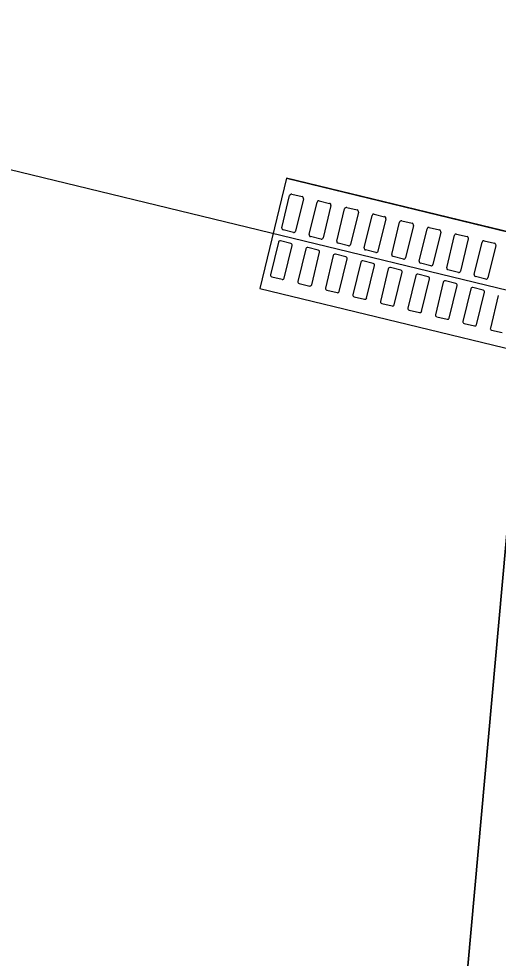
# Model space of a CAD drawing. Extents: x -7483133 to -743169, y -11317770 to -1127091.
# Drawn here: x -747597.267 to -747596.42, y -1131709.113 to -1131707.457 of the extents above; entities that cross this region are included whole.
import ezdxf

# ---------------------------------------------------------------- set-up
doc = ezdxf.new("R2010")
doc.units = 0
for name, color, linetype in [('KOMUNIKACE_UPRAVA', 7, 'Continuous'), ('ODVODNENI', 7, 'Continuous'), ('TRATIVOD', 7, 'Continuous')]:
    doc.layers.add(name, color=color, linetype=linetype)

msp = doc.modelspace()

# ---------------------------------------------------------------- linework, layer by layer
at = {"layer": 'KOMUNIKACE_UPRAVA'}
for points in [[(-747592.4459, -1131708.9959), (-747596.3764, -1131708.0447), (-747596.8838, -1131713.6747), (-747596.9433, -1131714.6734), (-747593.0433, -1131715.0249), (-747592.9, -1131714.0337), (-747592.4459, -1131708.9959)], [(-747596.3764, -1131708.0447), (-747596.8838, -1131713.6747), (-747596.3764, -1131708.0447), (-747592.4459, -1131708.9959), (-747592.9, -1131714.0337), (-747593.0433, -1131715.0249), (-747596.9433, -1131714.6734), (-747596.8838, -1131713.6747)]]:
    msp.add_lwpolyline(points, dxfattribs=at)
at = {"layer": 'ODVODNENI'}
for q in [(-747596.8411, -1131707.9323), (-747595.8221, -1131707.9731)]:
    msp.add_line((-747596.794, -1131707.7379), q, dxfattribs=at)
msp.add_lwpolyline([(-747596.8411, -1131707.9323), (-747595.8691, -1131708.1675), (-747595.8221, -1131707.9731), (-747596.794, -1131707.7379)], close=True, dxfattribs=at)
for points in [[(-747596.8023, -1131707.8254), (-747596.7885, -1131707.7681)], [(-747596.7848, -1131707.7659), (-747596.7664, -1131707.7703)], [(-747596.7642, -1131707.7739), (-747596.7781, -1131707.8313)], [(-747596.7538, -1131707.8372), (-747596.7399, -1131707.7798)], [(-747596.7363, -1131707.7776), (-747596.7179, -1131707.7821)], [(-747596.7157, -1131707.7857), (-747596.7295, -1131707.843)], [(-747596.7053, -1131707.8489), (-747596.6914, -1131707.7916)], [(-747596.6878, -1131707.7893), (-747596.6693, -1131707.7938)], [(-747596.6671, -1131707.7974), (-747596.681, -1131707.8548)], [(-747596.6567, -1131707.8606), (-747596.6429, -1131707.8033)], [(-747596.6392, -1131707.8011), (-747596.6208, -1131707.8056)], [(-747596.6186, -1131707.8092), (-747596.6325, -1131707.8665)], [(-747596.6082, -1131707.8724), (-747596.5943, -1131707.815)], [(-747596.5907, -1131707.8128), (-747596.5723, -1131707.8173)], [(-747596.5701, -1131707.8209), (-747596.5839, -1131707.8783)], [(-747596.5422, -1131707.8246), (-747596.5237, -1131707.829)], [(-747596.7817, -1131707.8335), (-747596.8001, -1131707.829)], [(-747596.7332, -1131707.8452), (-747596.7516, -1131707.8408)], [(-747596.5597, -1131707.8841), (-747596.5458, -1131707.8268)], [(-747596.5215, -1131707.8327), (-747596.5354, -1131707.89)], [(-747596.5111, -1131707.8959), (-747596.4973, -1131707.8385)], [(-747596.4936, -1131707.8363), (-747596.4752, -1131707.8408)], [(-747596.8084, -1131707.8507), (-747596.8223, -1131707.908)], [(-747596.7864, -1131707.8529), (-747596.8048, -1131707.8485)], [(-747596.7981, -1131707.9139), (-747596.7842, -1131707.8566)], [(-747596.6846, -1131707.857), (-747596.7031, -1131707.8525)], [(-747596.473, -1131707.8444), (-747596.4869, -1131707.9018)], [(-747596.4626, -1131707.9076), (-747596.4487, -1131707.8503)], [(-747596.4451, -1131707.8481), (-747596.4267, -1131707.8525)], [(-747596.4245, -1131707.8562), (-747596.4384, -1131707.9135)], [(-747596.7599, -1131707.8624), (-747596.7738, -1131707.9198)], [(-747596.7379, -1131707.8647), (-747596.7563, -1131707.8602)], [(-747596.7495, -1131707.9256), (-747596.7356, -1131707.8683)], [(-747596.7114, -1131707.8742), (-747596.7253, -1131707.9315)], [(-747596.6893, -1131707.8764), (-747596.7078, -1131707.872)], [(-747596.6361, -1131707.8687), (-747596.6545, -1131707.8643)], [(-747596.701, -1131707.9374), (-747596.6871, -1131707.88)], [(-747596.6629, -1131707.8859), (-747596.6767, -1131707.9433)], [(-747596.6408, -1131707.8882), (-747596.6592, -1131707.8837)], [(-747596.6525, -1131707.9491), (-747596.6386, -1131707.8918)], [(-747596.5876, -1131707.8805), (-747596.606, -1131707.876)], [(-747596.539, -1131707.8922), (-747596.5575, -1131707.8878)], [(-747596.6143, -1131707.8977), (-747596.6282, -1131707.955)], [(-747596.5923, -1131707.8999), (-747596.6107, -1131707.8955)], [(-747596.6039, -1131707.9609), (-747596.5901, -1131707.9035)], [(-747596.5437, -1131707.9117), (-747596.5622, -1131707.9072)], [(-747596.4905, -1131707.904), (-747596.5089, -1131707.8995)], [(-747596.8201, -1131707.9117), (-747596.8017, -1131707.9161)], [(-747596.7716, -1131707.9234), (-747596.7531, -1131707.9279)], [(-747596.5658, -1131707.9094), (-747596.5797, -1131707.9668)], [(-747596.5554, -1131707.9726), (-747596.5415, -1131707.9153)], [(-747596.5173, -1131707.9211), (-747596.5311, -1131707.9785)], [(-747596.4952, -1131707.9234), (-747596.5136, -1131707.9189)], [(-747596.442, -1131707.9157), (-747596.4604, -1131707.9112)], [(-747596.723, -1131707.9351), (-747596.7046, -1131707.9396)], [(-747596.5069, -1131707.9844), (-747596.493, -1131707.927)], [(-747596.4687, -1131707.9329), (-747596.4826, -1131707.9902)], [(-747596.4467, -1131707.9351), (-747596.4651, -1131707.9307)], [(-747596.4583, -1131707.9961), (-747596.4445, -1131707.9388)], [(-747596.6745, -1131707.9469), (-747596.6561, -1131707.9513)], [(-747596.626, -1131707.9586), (-747596.6076, -1131707.9631)], [(-747596.4202, -1131707.9446), (-747596.4341, -1131708.002)], [(-747596.5775, -1131707.9704), (-747596.559, -1131707.9748)], [(-747596.5289, -1131707.9821), (-747596.5105, -1131707.9866)], [(-747596.4804, -1131707.9939), (-747596.462, -1131707.9983)], [(-747596.4319, -1131708.0056), (-747596.4134, -1131708.0101)]]:
    msp.add_lwpolyline(points, dxfattribs=at)
for centre, start, end in [((-747596.7855, -1131707.7688), 76.3961, 166.3961), ((-747596.7671, -1131707.7732), 346.3961, 76.3961), ((-747596.737, -1131707.7805), 76.3961, 166.3961), ((-747596.7186, -1131707.785), 346.3961, 76.3961), ((-747596.6885, -1131707.7923), 76.3961, 166.3961), ((-747596.67, -1131707.7967), 346.3961, 76.3961), ((-747596.6399, -1131707.804), 76.3961, 166.3961), ((-747596.6215, -1131707.8085), 346.3961, 76.3961), ((-747596.7994, -1131707.8261), 166.3961, 256.3961), ((-747596.5914, -1131707.8158), 76.3961, 166.3961), ((-747596.573, -1131707.8202), 346.3961, 76.3961), ((-747596.5429, -1131707.8275), 76.3961, 166.3961), ((-747596.781, -1131707.8306), 256.3961, 346.3961), ((-747596.7509, -1131707.8379), 166.3961, 256.3961), ((-747596.5245, -1131707.832), 346.3961, 76.3961), ((-747596.4944, -1131707.8392), 76.3961, 166.3961), ((-747596.4759, -1131707.8437), 346.3961, 76.3961), ((-747596.8055, -1131707.8514), 76.3961, 166.3961), ((-747596.7871, -1131707.8559), 346.3961, 76.3961), ((-747596.7324, -1131707.8423), 256.3961, 346.3961), ((-747596.7024, -1131707.8496), 166.3961, 256.3961), ((-747596.6839, -1131707.8541), 256.3961, 346.3961), ((-747596.4458, -1131707.851), 76.3961, 166.3961), ((-747596.4274, -1131707.8554), 346.3961, 76.3961), ((-747596.757, -1131707.8631), 76.3961, 166.3961), ((-747596.7386, -1131707.8676), 346.3961, 76.3961), ((-747596.7085, -1131707.8749), 76.3961, 166.3961), ((-747596.6538, -1131707.8614), 166.3961, 256.3961), ((-747596.6354, -1131707.8658), 256.3961, 346.3961), ((-747596.6053, -1131707.8731), 166.3961, 256.3961), ((-747596.69, -1131707.8793), 346.3961, 76.3961), ((-747596.6599, -1131707.8866), 76.3961, 166.3961), ((-747596.6415, -1131707.8911), 346.3961, 76.3961), ((-747596.5869, -1131707.8776), 256.3961, 346.3961), ((-747596.5568, -1131707.8848), 166.3961, 256.3961), ((-747596.5383, -1131707.8893), 256.3961, 346.3961), ((-747596.8194, -1131707.9087), 166.3961, 256.3961), ((-747596.6114, -1131707.8984), 76.3961, 166.3961), ((-747596.593, -1131707.9028), 346.3961, 76.3961), ((-747596.5629, -1131707.9101), 76.3961, 166.3961), ((-747596.5082, -1131707.8966), 166.3961, 256.3961), ((-747596.4898, -1131707.901), 256.3961, 346.3961), ((-747596.4597, -1131707.9083), 166.3961, 256.3961), ((-747596.801, -1131707.9132), 256.3961, 346.3961), ((-747596.7709, -1131707.9205), 166.3961, 256.3961), ((-747596.5444, -1131707.9146), 346.3961, 76.3961), ((-747596.5143, -1131707.9219), 76.3961, 166.3961), ((-747596.4959, -1131707.9263), 346.3961, 76.3961), ((-747596.4413, -1131707.9128), 256.3961, 346.3961), ((-747596.7524, -1131707.9249), 256.3961, 346.3961), ((-747596.7223, -1131707.9322), 166.3961, 256.3961), ((-747596.7039, -1131707.9367), 256.3961, 346.3961), ((-747596.4658, -1131707.9336), 76.3961, 166.3961), ((-747596.4474, -1131707.9381), 346.3961, 76.3961), ((-747596.6738, -1131707.944), 166.3961, 256.3961), ((-747596.6554, -1131707.9484), 256.3961, 346.3961), ((-747596.6253, -1131707.9557), 166.3961, 256.3961), ((-747596.6069, -1131707.9602), 256.3961, 346.3961), ((-747596.5768, -1131707.9675), 166.3961, 256.3961), ((-747596.5583, -1131707.9719), 256.3961, 346.3961), ((-747596.5282, -1131707.9792), 166.3961, 256.3961), ((-747596.5098, -1131707.9837), 256.3961, 346.3961), ((-747596.4797, -1131707.9909), 166.3961, 256.3961), ((-747596.4613, -1131707.9954), 256.3961, 346.3961), ((-747596.4312, -1131708.0027), 166.3961, 256.3961)]:
    msp.add_arc(centre, 0.003, start, end, dxfattribs=at)
at = {"layer": 'TRATIVOD'}
msp.add_lwpolyline([(-747602.1242, -1131706.5509), (-747591.4718, -1131709.1288), (-747579.5751, -1131712.0077), (-747571.7849, -1131715.2875)], dxfattribs=at)

doc.saveas('drawing.dxf')
